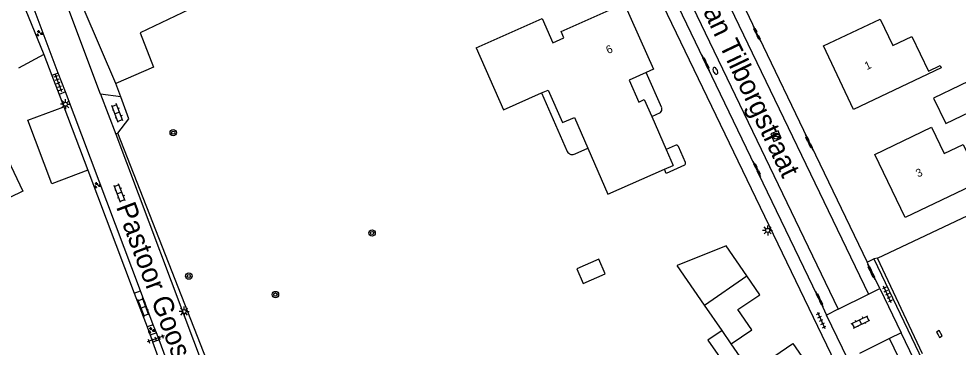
# Model space of a CAD drawing. Extents: x 137999 to 141000, y 397500 to 400501.
# Drawn here: x 138072.3 to 138189.6, y 400119.4 to 400160.4 of the extents above; entities that cross this region are included whole.
import ezdxf

# ---------------------------------------------------------------- set-up
doc = ezdxf.new("R2010")
doc.units = 0
for name, color, linetype in [('gg-afsc-erfafscheiding', 7, 'Continuous'), ('gg-afsc-hekwerk', 7, 'Continuous'), ('gg-anno-huisnummerreeks BGT', 7, 'Continuous'), ('gg-anno-openbare ruimte label', 7, 'Continuous'), ('gg-bbg-bijgebouw', 7, 'Continuous'), ('gg-bbg-gedigitaliseerde bebouwing', 7, 'Continuous'), ('gg-bbg-gedigitaliseerde bijgebouw', 7, 'Continuous'), ('gg-bbg-hoofdgebouw', 7, 'Continuous'), ('gg-bbg-luifel en loopbrug', 7, 'Continuous'), ('gg-bbg-tussenscheiding', 7, 'Continuous'), ('gg-knt-verharding', 7, 'Continuous'), ('gt-grn-afwateringsgoot', 7, 'Continuous'), ('gt-grn-vlakafsluiter', 7, 'Continuous'), ('gt-symb-afwateringsgoot', 7, 'Continuous'), ('gt-symb-boom', 7, 'Continuous'), ('gt-symb-brandkraan', 7, 'Continuous'), ('gt-symb-groenvak', 7, 'Continuous'), ('gt-symb-klinker verharding', 7, 'Continuous'), ('gt-symb-kolk', 7, 'Continuous'), ('gt-symb-lichtmast', 7, 'Continuous'), ('gt-symb-rioolschacht', 7, 'Continuous'), ('gt-symb-tegel verharding', 7, 'Continuous')]:
    doc.layers.add(name, color=color, linetype=linetype)

# ---------------------------------------------------------------- blocks, each defined once
blk = doc.blocks.new('gt0-KOLK')
at = {"layer": 'gt-symb-kolk'}
blk.add_lwpolyline([(0, 0), (0.37, 0), (0.37, 0.4), (-0.38, 0.4), (-0.38, 0), (0, 0)], dxfattribs=at)
blk = doc.blocks.new('gt0-AFWGT_1')
at = {"layer": 'gt-symb-afwateringsgoot'}
for p, q in [((-1.08, 0), (-0.73, 0)), ((-0.23, 0), (0.22, 0)), ((0.72, 0), (1.07, 0))]:
    blk.add_line(p, q, dxfattribs=at)
for points in [[(-0.73, 0.08), (-0.23, 0.08), (-0.23, -0.08), (-0.73, -0.08)], [(0.22, 0.08), (0.72, 0.08), (0.72, -0.08), (0.22, -0.08)]]:
    blk.add_lwpolyline(points, close=True, dxfattribs=at)
blk = doc.blocks.new('gt0-KL1')
at = {"layer": 'gt-symb-klinker verharding'}
for p, q in [((-1.15, 0.3), (1.15, 0.3)), ((-1, -0.3), (-1, 0.3)), ((-0.5, 0.3), (-0.5, 0.45)), ((0, -0.3), (0, 0.3)), ((0.5, 0.3), (0.5, 0.45)), ((1, -0.3), (1, 0.3)), ((-1.15, -0.3), (1.15, -0.3)), ((-0.5, -0.45), (-0.5, -0.3)), ((0.5, -0.45), (0.5, -0.3))]:
    blk.add_line(p, q, dxfattribs=at)
blk = doc.blocks.new('gt0-TEG1')
at = {"layer": 'gt-symb-tegel verharding'}
for p, q in [((-1.13, 0), (1.12, 0)), ((-0.9, -0.25), (-0.9, 0.25)), ((-0.45, -0.25), (-0.45, 0.25)), ((0, -0.25), (0, 0.25)), ((0.45, -0.25), (0.45, 0.25)), ((0.9, -0.25), (0.9, 0.25))]:
    blk.add_line(p, q, dxfattribs=at)
blk = doc.blocks.new('gt0-LMAST')
at = {"layer": 'gt-symb-lichtmast'}
for p, q in [((-0.18, 0.17), (-0.45, 0.44)), ((0, 0.25), (0, 0.62)), ((0.17, 0.17), (0.44, 0.44)), ((-0.25, 0), (-0.63, 0)), ((-0.18, -0.18), (-0.45, -0.45)), ((0, -0.25), (0, -0.63)), ((0.44, -0.45), (0.17, -0.18)), ((0.25, 0), (0.62, 0))]:
    blk.add_line(p, q, dxfattribs=at)
blk.add_circle((0, 0), 0.25, dxfattribs=at)
blk = doc.blocks.new('gt0-RS')
at = {"layer": 'gt-symb-rioolschacht'}
blk.add_lwpolyline([(-0.5, -0.5), (0.5, -0.5), (0.5, 0.5), (-0.5, 0.5)], close=True, dxfattribs=at)
blk.add_circle((0, 0), 0.375, dxfattribs=at)
blk = doc.blocks.new('gt0-BR')
at = {"layer": 'gt-symb-brandkraan'}
for centre, radius, start, end in [((-0.24, 0), 0.206, 107.5669, 252.4331), ((0.6, -2.66), 3, 106.892, 107.5669), ((0, -0.69), 0.938, 73.108, 106.892), ((-0.6, -2.66), 3, 72.4331, 73.108), ((0.24, 0), 0.206, 287.567, 72.4331), ((0.6, 2.66), 3, 252.4331, 253.108), ((0, 0.69), 0.938, 253.108, 286.8921), ((-0.6, 2.66), 3, 286.8921, 287.567)]:
    blk.add_arc(centre, radius, start, end, dxfattribs=at)
blk = doc.blocks.new('gt0-BOOM')
at = {"layer": 'gt-symb-boom'}
for radius in [0.4, 0.2]:
    blk.add_circle((0, 0), radius, dxfattribs=at)
blk = doc.blocks.new('gt0-GRVAK')
at = {"layer": 'gt-symb-groenvak'}
for p, q in [((-0.11, 0.19), (-0.23, 0.24)), ((-0.18, 0.15), (0.09, 0.15)), ((-0.09, 0.21), (-0.16, 0.32)), ((-0.05, 0.21), (-0.05, 0.39)), ((0, 0.21), (0.06, 0.32)), ((0.02, 0.19), (0.13, 0.24)), ((0.26, -0.05), (0.2, 0.06)), ((0.31, -0.05), (0.31, 0.13)), ((0.35, -0.05), (0.41, 0.06)), ((-0.24, -0.23), (-0.36, -0.18)), ((-0.32, -0.26), (-0.05, -0.26)), ((-0.23, -0.21), (-0.29, -0.09)), ((-0.18, -0.2), (-0.18, -0.02)), ((-0.14, -0.21), (-0.07, -0.09)), ((-0.12, -0.23), (0, -0.18)), ((0.24, -0.07), (0.12, -0.02)), ((0.17, -0.11), (0.44, -0.11)), ((0.37, -0.07), (0.49, -0.02))]:
    blk.add_line(p, q, dxfattribs=at)

msp = doc.modelspace()

# ---------------------------------------------------------------- linework, layer by layer
at = {"layer": 'gg-afsc-erfafscheiding'}
for p, q in [((138075.43, 400155.98), (138076.45, 400153.34)), ((138076.45, 400153.34), (138077.34, 400151)), ((138085.04, 400150.69), (138084.42, 400152.36)), ((138077.34, 400151), (138077.92, 400149.46)), ((138086.06, 400147.94), (138085.04, 400150.69)), ((138084.69, 400146.14), (138086.06, 400147.94)), ((138098.88, 400109.98), (138084.69, 400146.14)), ((138080.91, 400141.52), (138086.73, 400126.17)), ((138086.73, 400126.17), (138088.32, 400121.96)), ((138088.32, 400121.96), (138088.71, 400120.93)), ((138088.71, 400120.93), (138089.04, 400120.06)), ((138091.41, 400113.63), (138089.04, 400120.06))]:
    msp.add_line(p, q, dxfattribs=at)
at = {"layer": 'gg-afsc-hekwerk'}
for p, q in [((138179.53, 400130.57), (138193.19, 400137.03)), ((138185.14, 400118.63), (138179.53, 400130.57))]:
    msp.add_line(p, q, dxfattribs=at)
at = {"layer": 'gg-bbg-bijgebouw'}
msp.add_line((138077.92, 400149.46), (138080.91, 400141.52), dxfattribs=at)
for points in [[(138080.91, 400141.52), (138076.43, 400139.83), (138073.43, 400147.77), (138077.92, 400149.46)], [(138163.2, 400128.35), (138160.64, 400132.09), (138154.52, 400129.63)], [(138161.28, 400119.86), (138163.84, 400121.61), (138162.11, 400124.13), (138164.82, 400125.98), (138163.2, 400128.35)]]:
    msp.add_lwpolyline(points, dxfattribs=at)
at = {"layer": 'gg-bbg-gedigitaliseerde bebouwing'}
for p, q in [((138152.93, 400141.66), (138154.01, 400142.13)), ((138163.73, 400116.34), (138161.28, 400119.86)), ((138163.73, 400116.34), (138168.98, 400119.91))]:
    msp.add_line(p, q, dxfattribs=at)
for points in [[(138099.69, 400164.53), (138087.44, 400158.68), (138089.12, 400154.39), (138084.42, 400152.36)], [(138172.78, 400157.04), (138179.87, 400160.38), (138181.43, 400157.1), (138183.84, 400158.24), (138185.9, 400153.9), (138187.35, 400154.59), (138187.48, 400154.3), (138176.53, 400149.11)], [(138129.4, 400156.8), (138132.83, 400149.09), (138137.59, 400151.18)], [(138137.59, 400151.18), (138138.42, 400151.54), (138140.2, 400147.47), (138141.68, 400148.12), (138143.36, 400144.28)], [(138179.21, 400143.51), (138186.29, 400146.9), (138187.88, 400143.61), (138190.23, 400144.75), (138192.32, 400140.43), (138193.76, 400141.13), (138193.9, 400140.84), (138182.99, 400135.61)], [(138143.36, 400144.28), (138145.87, 400138.56), (138152.93, 400141.66)], [(138160.13, 400121.52), (138158.36, 400120.3), (138160.18, 400117.68)]]:
    msp.add_lwpolyline(points, dxfattribs=at)
at = {"layer": 'gg-bbg-gedigitaliseerde bijgebouw'}
for p, q in [((138157.93, 400124.7), (138154.52, 400129.63)), ((138160.13, 400121.52), (138157.93, 400124.7))]:
    msp.add_line(p, q, dxfattribs=at)
for points in [[(138186.52, 400150.54), (138188.08, 400147.37), (138197.96, 400152.11), (138196.41, 400155.27), (138186.52, 400150.54)], [(138066.4, 400143.6), (138069.76, 400145.23), (138072.8, 400138.93), (138069.43, 400137.31), (138068.11, 400140.05)], [(138141.97, 400129.23), (138142.77, 400127.4), (138145.52, 400128.6), (138144.72, 400130.43), (138141.97, 400129.23)]]:
    msp.add_lwpolyline(points, dxfattribs=at)
at = {"layer": 'gg-bbg-hoofdgebouw'}
for p, q in [((138084.42, 400152.36), (138080.47, 400161.57)), ((138176.53, 400149.11), (138172.78, 400157.04)), ((138075.43, 400155.98), (138072.26, 400154.26)), ((138151.34, 400148.22), (138153.14, 400144.12)), ((138153.14, 400144.12), (138154.01, 400142.13)), ((138182.99, 400135.61), (138179.21, 400143.51))]:
    msp.add_line(p, q, dxfattribs=at)
for points in [[(138072.73, 400162.37), (138073.1, 400161.68), (138075.43, 400155.98)], [(138129.4, 400156.8), (138137.64, 400160.47), (138139, 400157.45), (138140.37, 400158.06), (138140.02, 400158.85), (138147.88, 400162.35)], [(138147.88, 400162.35), (138151.55, 400154.13), (138150.64, 400153.72)], [(138150.64, 400153.72), (138148.54, 400152.78), (138149.75, 400150.03), (138150.41, 400150.34), (138151.34, 400148.22)], [(138168.98, 400119.91), (138173.36, 400113.52), (138168.1, 400109.93)]]:
    msp.add_lwpolyline(points, dxfattribs=at)
at = {"layer": 'gg-bbg-luifel en loopbrug'}
for p, q in [((138152.6, 400149.3), (138150.64, 400153.72)), ((138137.59, 400151.18), (138140.79, 400143.88)), ((138151.34, 400148.22), (138152.44, 400148.74)), ((138141.8, 400143.59), (138143.36, 400144.28)), ((138154.27, 400144.62), (138153.14, 400144.12)), ((138155.55, 400142.51), (138154.68, 400144.48))]:
    msp.add_line(p, q, dxfattribs=at)
msp.add_lwpolyline([(138155.45, 400142.17), (138153.16, 400141.14), (138152.93, 400141.66)], dxfattribs=at)
for centre, radius, start, end in [((138152.08, 400149.14), 0.54, 311.845, 16.3188), ((138154.41, 400144.37), 0.291, 22.4236, 118.358), ((138141.42, 400144.16), 0.681, 203.7615, 304.0163), ((138155.33, 400142.39), 0.249, 299.1309, 29.3347)]:
    msp.add_arc(centre, radius, start, end, dxfattribs=at)
at = {"layer": 'gg-bbg-tussenscheiding'}
for p, q in [((138157.93, 400124.7), (138163.2, 400128.35)), ((138161.28, 400119.86), (138160.13, 400121.52))]:
    msp.add_line(p, q, dxfattribs=at)
at = {"layer": 'gg-knt-verharding'}
for p, q in [((138143.39, 400198.69), (138178.4, 400126.04)), ((138139.92, 400196.37), (138174.63, 400124.18)), ((138157.76, 400172.64), (138164.32, 400158.99)), ((138150.88, 400169.8), (138157.82, 400155.38)), ((138164.77, 400158.06), (138170.81, 400145.51)), ((138077.24, 400153.64), (138076.45, 400153.34)), ((138078.13, 400151.3), (138077.24, 400153.64)), ((138158.28, 400154.42), (138164.21, 400142.1)), ((138078.13, 400151.3), (138077.34, 400151)), ((138087.51, 400126.46), (138078.13, 400151.3)), ((138082.52, 400151.02), (138084.41, 400146.03)), ((138085.04, 400150.69), (138082.52, 400151.02)), ((138084.41, 400146.03), (138098.14, 400109.6)), ((138171.26, 400144.58), (138178.24, 400130.05)), ((138164.64, 400141.2), (138164.65, 400141.17)), ((138164.65, 400141.17), (138171.99, 400125.91)), ((138178.24, 400130.05), (138179.07, 400130.45)), ((138178.6, 400129.31), (138178.24, 400130.05)), ((138179.07, 400130.45), (138186.4, 400115.23)), ((138179.84, 400126.75), (138179.04, 400128.39)), ((138086.73, 400126.17), (138087.51, 400126.46)), ((138089.1, 400122.25), (138087.51, 400126.46)), ((138178.4, 400126.04), (138179.84, 400126.75)), ((138179.84, 400126.75), (138182.51, 400121.22)), ((138174.63, 400124.18), (138178.4, 400126.04)), ((138172.44, 400124.99), (138173.18, 400123.45)), ((138174.63, 400124.18), (138173.18, 400123.45)), ((138175.82, 400117.95), (138173.18, 400123.45)), ((138089.1, 400122.25), (138088.32, 400121.96)), ((138089.49, 400121.23), (138089.1, 400122.25)), ((138089.49, 400121.23), (138088.71, 400120.93)), ((138089.82, 400120.36), (138089.49, 400121.23)), ((138182.51, 400121.22), (138181.04, 400120.52)), ((138187.6, 400110.67), (138182.51, 400121.22)), ((138089.82, 400120.36), (138089.04, 400120.06)), ((138092.24, 400113.95), (138089.82, 400120.36)), ((138181.04, 400120.52), (138177.3, 400118.67))]:
    msp.add_line(p, q, dxfattribs=at)
for points in [[(138082.52, 400151.02), (138076.29, 400167.57), (138072.79, 400175.33)], [(138148.5, 400170.11), (138148.52, 400170.04), (138148.86, 400170.2), (138178.11, 400109.45)], [(138077.24, 400153.64), (138074.09, 400161.99), (138073.64, 400162.86)], [(138192.8, 400096.74), (138191.73, 400098.36), (138181.04, 400120.52)]]:
    msp.add_lwpolyline(points, dxfattribs=at)
at = {"layer": 'gt-grn-afwateringsgoot'}
for p, q in [((138164.77, 400158.06), (138164.32, 400158.99)), ((138158.28, 400154.42), (138157.82, 400155.38)), ((138170.81, 400145.51), (138171.26, 400144.58)), ((138164.21, 400142.1), (138164.64, 400141.2)), ((138178.6, 400129.31), (138179.04, 400128.39)), ((138172.44, 400124.99), (138171.99, 400125.91))]:
    msp.add_line(p, q, dxfattribs=at)
for points in [[(138164.77, 400158.06), (138164.66, 400158.01), (138164.21, 400158.94), (138164.32, 400158.99)], [(138158.28, 400154.42), (138158.4, 400154.47), (138157.93, 400155.43), (138157.82, 400155.38)], [(138171.26, 400144.58), (138171.13, 400144.52), (138170.69, 400145.46), (138170.81, 400145.51)], [(138164.65, 400141.17), (138164.77, 400141.22), (138164.33, 400142.16), (138164.21, 400142.1)], [(138179.04, 400128.39), (138178.93, 400128.33), (138178.48, 400129.26), (138178.6, 400129.31)], [(138172.44, 400124.99), (138172.55, 400125.04), (138172.11, 400125.97), (138171.99, 400125.91)]]:
    msp.add_lwpolyline(points, dxfattribs=at)
at = {"layer": 'gt-grn-vlakafsluiter'}
for p, q in [((138084.69, 400146.14), (138084.41, 400146.03)), ((138179.53, 400130.57), (138179.07, 400130.45))]:
    msp.add_line(p, q, dxfattribs=at)

# ---------------------------------------------------------------- block references
at = {"layer": 'gt-symb-afwateringsgoot'}
for p, xscale, yscale, rotation in [((138164.48, 400158.55), 0.9999463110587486, 0.9999463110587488, -64.1973099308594), ((138158.1, 400154.93), 1.0001236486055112, 1.0001236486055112, 115.55940340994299), ((138170.98, 400145), 1.000004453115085, 1.0000044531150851, -64.20687521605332), ((138164.49, 400141.67), 1.0001236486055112, 1.0001236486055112, 115.55940340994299), ((138178.77, 400128.82), 1.0001236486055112, 1.0001236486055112, 115.55940340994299), ((138172.29, 400125.44), 0.9999569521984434, 0.9999569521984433, 115.55603218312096)]:
    msp.add_blockref('gt0-AFWGT_1', p, dxfattribs=dict(at, xscale=xscale, yscale=yscale, rotation=rotation))
at = {"layer": 'gt-symb-boom'}
for p in [(138091.59, 400146.22), (138116.42, 400133.7), (138093.54, 400128.32), (138104.35, 400126.01)]:
    msp.add_blockref('gt0-BOOM', p, dxfattribs=at)
at = {"layer": 'gt-symb-brandkraan', "rotation": -64.10085101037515}
msp.add_blockref('gt0-BR', (138159.29, 400153.94), dxfattribs=at)
at = {"layer": 'gt-symb-groenvak'}
for p in [(138074.85, 400158.61), (138082.07, 400139.64), (138088.84, 400121.54)]:
    msp.add_blockref('gt0-GRVAK', p, dxfattribs=at)
at = {"layer": 'gt-symb-klinker verharding'}
for p, rotation in [((138084.6, 400148.66), 110.4822968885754), ((138084.89, 400138.67), 110.48229688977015), ((138087.86, 400124.41), 110.48229689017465), ((138177.42, 400122.59), 26.231939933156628)]:
    msp.add_blockref('gt0-KL1', p, dxfattribs=dict(at, rotation=rotation))
at = {"layer": 'gt-symb-kolk', "rotation": -60.51109218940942}
msp.add_blockref('gt0-KOLK', (138187.09, 400120.99), dxfattribs=at)
at = {"layer": 'gt-symb-lichtmast'}
for p in [(138078.13, 400149.77), (138165.82, 400134.02), (138092.94, 400123.89)]:
    msp.add_blockref('gt0-LMAST', p, dxfattribs=at)
at = {"layer": 'gt-symb-rioolschacht', "rotation": 112.3333884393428}
msp.add_blockref('gt0-RS', (138166.87, 400145.79), dxfattribs=at)
at = {"layer": 'gt-symb-tegel verharding'}
for p, rotation in [((138077.25, 400152.42), -70.11483488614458), ((138180.76, 400126.02), 114.77113890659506), ((138172.5, 400122.79), -65.3569047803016), ((138089.39, 400120.49), -160.24210003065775)]:
    msp.add_blockref('gt0-TEG1', p, dxfattribs=dict(at, rotation=rotation))

# ---------------------------------------------------------------- texts
at = {"layer": 'gg-anno-huisnummerreeks BGT'}
for s, rotation, p in [('6', 24.1, (138145.9, 400156.02)), ('1', 25.3, (138178.2, 400154.02)), ('3', 25.6, (138184.6, 400140.61))]:
    msp.add_text(s, height=1, rotation=rotation, dxfattribs=at).set_placement(p)
at = {"layer": 'gg-anno-openbare ruimte label'}
for s, rotation, p in [('Pastoor van Tilborgstraat', 295.5, (138151.64, 400174.11)), ('Pastoor Goossensstraat', 290.6, (138084.42, 400136.97))]:
    msp.add_text(s, height=2.5, rotation=rotation, dxfattribs=at).set_placement(p)

doc.saveas('drawing.dxf')
